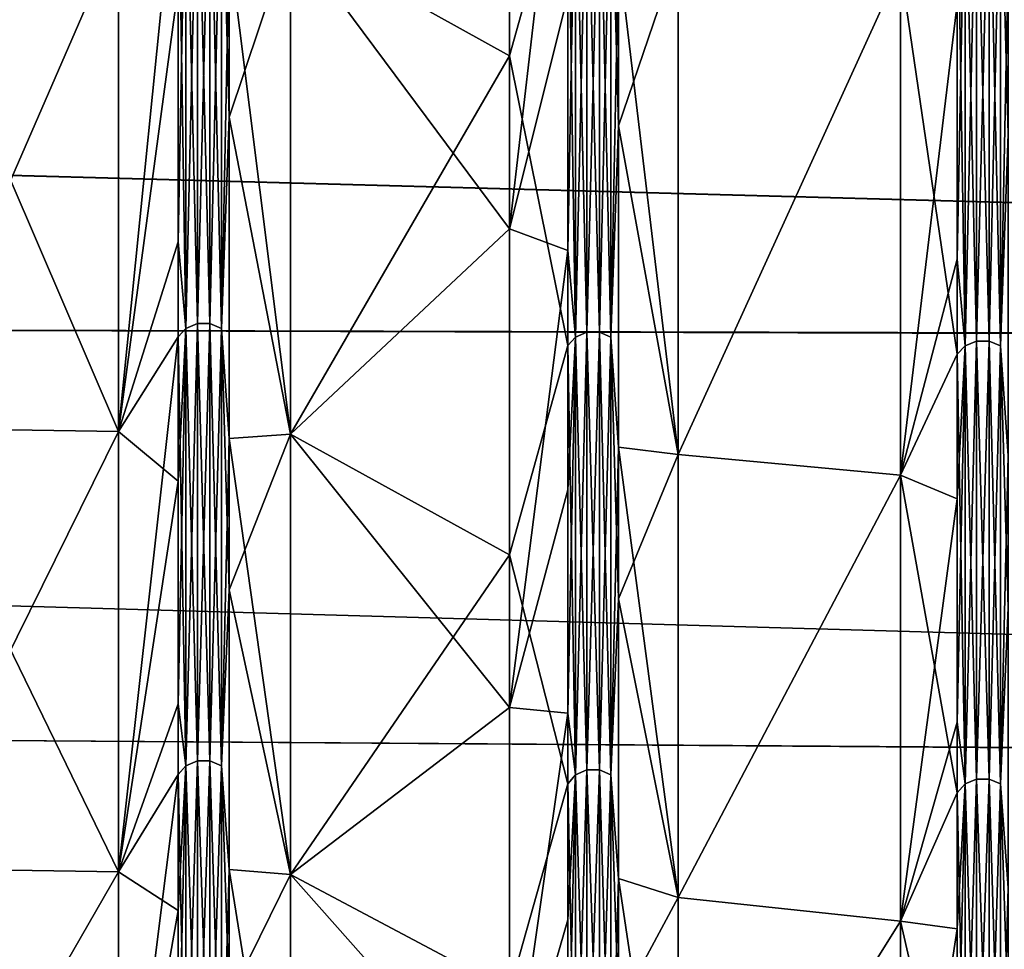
# Model space of a CAD drawing. Header units: metres. Extents: x -31 to 116, y -84 to 84.
# Tile 398 of 656: x 69.47 to 74.73, y -55.23 to -50.27. Entities that reach past the tile are written whole.
import ezdxf

# ---------------------------------------------------------------- set-up
doc = ezdxf.new("R2010")
doc.units = ezdxf.units.M
doc.layers.add('solid_80010000GA_11_1', color=7, linetype='CONTINUOUS')

msp = doc.modelspace()

# ---------------------------------------------------------------- linework, layer by layer
at = {"layer": 'solid_80010000GA_11_1'}
for points in [[(72.0839, -47.469837, -39.352722), (72.0839, -50.458138, -35.440071), (70.914146, -49.809063, -36.312008)], [(72.394791, -49.345055, -35.85128), (72.0839, -50.458138, -35.440071), (72.0839, -47.469837, -39.352722)], [(70.546005, -49.258087, 35.788094), (70.587395, -50.786606, 33.679825), (70.587395, -47.938652, 37.623074)], [(70.914146, -49.809063, 36.312008), (70.587395, -47.938652, 37.623074), (70.587395, -50.786606, 33.679825)], [(72.62529, -49.302135, 35.820099), (72.666679, -50.832005, 33.709881), (72.666679, -47.981514, 37.656651)], [(72.666679, -47.981514, 37.656651), (72.666679, -50.832005, 33.709881), (72.984901, -49.897148, 36.252399)], [(74.704575, -49.346188, 35.852104), (74.745964, -50.877407, 33.739937), (74.745964, -48.024376, 37.690228)], [(72.0839, -51.383312, 34.084858), (72.0839, -48.50032, 38.07547), (70.914146, -49.809063, 36.312008)], [(72.394791, -48.693539, 36.731297), (72.0839, -48.50032, 38.07547), (72.0839, -51.383312, 34.084858)], [(72.394791, -50.137066, 34.735046), (72.394791, -48.693539, 36.731297), (72.0839, -51.383312, 34.084858)], [(70.41777, -49.234035, 35.770622), (70.357048, -49.257984, 35.788021), (70.357048, -51.914032, 31.81296)], [(70.41777, -51.888798, 31.797495), (70.41777, -49.234035, 35.770622), (70.357048, -51.914032, 31.81296)], [(70.41777, -49.234035, -35.770622), (70.41777, -51.888798, -31.797495), (70.357048, -49.257984, -35.788021)], [(70.485321, -49.234074, 35.770649), (70.41777, -49.234035, 35.770622), (70.41777, -51.888798, 31.797495)], [(70.485321, -51.888836, -31.79752), (70.41777, -51.888798, -31.797495), (70.41777, -49.234035, -35.770622)], [(70.485321, -49.234074, -35.770649), (70.485321, -51.888836, -31.79752), (70.41777, -49.234035, -35.770622)], [(70.485321, -51.888836, 31.79752), (70.485321, -49.234074, 35.770649), (70.41777, -51.888798, 31.797495)], [(70.546005, -49.258087, 35.788094), (70.485321, -49.234074, 35.770649), (70.485321, -51.888836, 31.79752)], [(70.546005, -51.914143, -31.813028), (70.485321, -51.888836, -31.79752), (70.485321, -49.234074, -35.770649)], [(70.546005, -49.258087, -35.788094), (70.546005, -51.914143, -31.813028), (70.485321, -49.234074, -35.770649)], [(70.357048, -49.257984, 35.788021), (70.315498, -50.092308, 34.704041), (70.315498, -51.452831, 32.652962)], [(70.357048, -51.914032, 31.81296), (70.357048, -49.257984, 35.788021), (70.315498, -51.452831, 32.652962)], [(70.357048, -49.257984, -35.788021), (70.357048, -51.914032, -31.81296), (70.315498, -49.301006, -35.819279)], [(70.41777, -51.888798, -31.797495), (70.357048, -51.914032, -31.81296), (70.357048, -49.257984, -35.788021)], [(70.546005, -51.914143, 31.813028), (70.546005, -49.258087, 35.788094), (70.485321, -51.888836, 31.79752)], [(70.546005, -49.258087, -35.788094), (70.587395, -49.867832, -35.025837), (70.546005, -51.914143, -31.813028)], [(70.546005, -51.914143, 31.813028), (70.587395, -50.786606, 33.679825), (70.546005, -49.258087, 35.788094)], [(72.497055, -49.278088, 35.802628), (72.436333, -49.302032, 35.820023), (72.436333, -51.960457, 31.84141)], [(72.497055, -51.935219, 31.825945), (72.497055, -49.278088, 35.802628), (72.436333, -51.960457, 31.84141)], [(72.497055, -49.278088, -35.802628), (72.497055, -51.935219, -31.825945), (72.436333, -49.302032, -35.820023)], [(72.564606, -49.278126, 35.802654), (72.497055, -49.278088, 35.802628), (72.497055, -51.935219, 31.825945)], [(72.564606, -51.935261, -31.825968), (72.497055, -51.935219, -31.825945), (72.497055, -49.278088, -35.802628)], [(72.564606, -49.278126, -35.802654), (72.564606, -51.935261, -31.825968), (72.497055, -49.278088, -35.802628)], [(72.564606, -51.935261, 31.825968), (72.564606, -49.278126, 35.802654), (72.497055, -51.935219, 31.825945)], [(72.62529, -49.302135, 35.820099), (72.564606, -49.278126, 35.802654), (72.564606, -51.935261, 31.825968)], [(72.62529, -51.960567, -31.841476), (72.564606, -51.935261, -31.825968), (72.564606, -49.278126, -35.802654)], [(72.62529, -49.302135, -35.820099), (72.62529, -51.960567, -31.841476), (72.564606, -49.278126, -35.802654)], [(12.5, -49.54129, 31.355318), (103, -49.348675, 35.856754), (103, -52.012264, 31.870413)], [(69.996216, -52.464653, -32.326305), (70.315498, -49.301006, -35.819279), (70.315498, -51.959377, -31.840746)], [(69.996216, -52.464653, -32.326305), (69.996216, -49.796101, -36.302593), (70.315498, -49.301006, -35.819279)], [(70.357048, -51.914032, -31.81296), (70.315498, -51.959377, -31.840746), (70.315498, -49.301006, -35.819279)], [(72.394791, -49.345055, -35.85128), (72.394791, -52.005802, -31.869196), (72.0839, -50.458138, -35.440071)], [(72.436333, -49.302032, 35.820023), (72.394791, -50.137066, 34.735046), (72.394791, -51.498806, 32.682137)], [(72.436333, -51.960457, 31.84141), (72.436333, -49.302032, 35.820023), (72.394791, -51.498806, 32.682137)], [(72.436333, -49.302032, -35.820023), (72.436333, -51.960457, -31.84141), (72.394791, -49.345055, -35.85128)], [(72.436333, -51.960457, -31.84141), (72.394791, -52.005802, -31.869196), (72.394791, -49.345055, -35.85128)], [(72.497055, -51.935219, -31.825945), (72.436333, -51.960457, -31.84141), (72.436333, -49.302032, -35.820023)], [(72.62529, -51.960567, 31.841476), (72.62529, -49.302135, 35.820099), (72.564606, -51.935261, 31.825968)], [(72.62529, -49.302135, -35.820099), (72.666679, -49.912376, -35.057148), (72.62529, -51.960567, -31.841476)], [(72.62529, -51.960567, 31.841476), (72.666679, -50.832005, 33.709881), (72.62529, -49.302135, 35.820099)], [(74.515625, -49.346081, 35.852028), (74.474075, -50.181824, 34.766056), (74.474075, -51.544777, 32.711311)], [(74.515625, -52.006882, 31.869858), (74.515625, -49.346081, 35.852028), (74.474075, -51.544777, 32.711311)], [(74.515625, -49.346081, -35.852028), (74.515625, -52.006882, -31.869858), (74.474075, -49.389107, -35.883286)], [(74.576347, -49.322136, 35.834629), (74.515625, -49.346081, 35.852028), (74.515625, -52.006882, 31.869858)], [(74.576347, -51.981644, 31.854393), (74.576347, -49.322136, 35.834629), (74.515625, -52.006882, 31.869858)], [(74.576347, -49.322136, -35.834629), (74.576347, -51.981644, -31.854393), (74.515625, -49.346081, -35.852028)], [(74.576347, -51.981644, -31.854393), (74.515625, -52.006882, -31.869858), (74.515625, -49.346081, -35.852028)], [(74.643898, -49.322174, 35.834656), (74.576347, -49.322136, 35.834629), (74.576347, -51.981644, 31.854393)], [(74.643898, -51.981686, -31.854418), (74.576347, -51.981644, -31.854393), (74.576347, -49.322136, -35.834629)], [(74.643898, -49.322174, -35.834656), (74.643898, -51.981686, -31.854418), (74.576347, -49.322136, -35.834629)], [(74.643898, -51.981686, 31.854418), (74.643898, -49.322174, 35.834656), (74.576347, -51.981644, 31.854393)], [(74.704575, -49.346188, 35.852104), (74.643898, -49.322174, 35.834656), (74.643898, -51.981686, 31.854418)], [(74.704575, -52.006992, -31.869926), (74.643898, -51.981686, -31.854418), (74.643898, -49.322174, -35.834656)], [(74.704575, -49.346188, -35.852104), (74.704575, -52.006992, -31.869926), (74.643898, -49.322174, -35.834656)], [(74.704575, -52.006992, 31.869926), (74.704575, -49.346188, 35.852104), (74.643898, -51.981686, 31.854418)], [(74.704575, -49.346188, -35.852104), (74.745964, -49.956921, -35.088459), (74.704575, -52.006992, -31.869926)], [(74.704575, -52.006992, 31.869926), (74.745964, -50.877407, 33.739937), (74.704575, -49.346188, 35.852104)], [(12.5, -49.541309, -31.355293), (103, -52.015404, -31.86529), (103, -49.354969, -35.848087)], [(74.474075, -49.389107, -35.883286), (74.474075, -52.052223, -31.897644), (74.171585, -49.983341, -36.168816)], [(74.515625, -52.006882, -31.869858), (74.474075, -52.052223, -31.897644), (74.474075, -49.389107, -35.883286)], [(12.5, -51.775623, 27.509621), (12.5, -49.54129, 31.355318), (103, -52.012264, 31.870413)], [(12.5, -49.541309, -31.355293), (12.5, -51.775642, -27.509588), (103, -52.015404, -31.86529)], [(69.996216, -49.796101, 36.302593), (68.843391, -49.779819, 36.290764), (68.843391, -52.447495, 32.315792)], [(69.996216, -52.464653, -32.326305), (68.843391, -52.447495, -32.315792), (68.843391, -49.779819, -36.290764)], [(69.996216, -52.464653, -32.326305), (68.843391, -49.779819, -36.290764), (69.996216, -49.796101, -36.302593)], [(69.996216, -49.796101, 36.302593), (68.843391, -52.447495, 32.315792), (69.996216, -52.464653, 32.326305)], [(69.996216, -49.796101, 36.302593), (69.996216, -52.464653, 32.326305), (70.315498, -50.092308, 34.704041)], [(70.914146, -49.809063, -36.312008), (70.914146, -52.478313, -32.334679), (70.587395, -49.867832, -35.025837)], [(70.914146, -52.478313, 32.334679), (70.914146, -49.809063, 36.312008), (70.587395, -50.786606, 33.679825)], [(72.0839, -51.383312, 34.084858), (70.914146, -49.809063, 36.312008), (70.914146, -52.478313, 32.334679)], [(72.0839, -50.458138, -35.440071), (70.914146, -52.478313, -32.334679), (70.914146, -49.809063, -36.312008)], [(70.546005, -51.914143, -31.813028), (70.587395, -49.867832, -35.025837), (70.587395, -52.501694, -30.938362)], [(70.914146, -52.478313, -32.334679), (70.587395, -52.501694, -30.938362), (70.587395, -49.867832, -35.025837)], [(72.62529, -51.960567, -31.841476), (72.666679, -49.912376, -35.057148), (72.666679, -52.548592, -30.966017)], [(72.666679, -50.832005, 33.709881), (72.984901, -52.587662, 32.225761), (72.984901, -49.897148, 36.252399)], [(72.666679, -49.912376, -35.057148), (72.984901, -49.897148, -36.252399), (72.984901, -52.587662, -32.225761)], [(72.666679, -52.548592, -30.966017), (72.666679, -49.912376, -35.057148), (72.984901, -52.587662, -32.225761)], [(74.171585, -49.983341, 36.168816), (72.984901, -49.897148, 36.252399), (72.984901, -52.587662, 32.225761)], [(74.171585, -49.983341, -36.168816), (72.984901, -52.587662, -32.225761), (72.984901, -49.897148, -36.252399)], [(74.704575, -52.006992, -31.869926), (74.745964, -49.956921, -35.088459), (74.745964, -52.595493, -30.993673)], [(74.171585, -52.697811, 32.085171), (74.171585, -49.983341, 36.168816), (72.984901, -52.587662, 32.225761)], [(74.171585, -49.983341, -36.168816), (74.171585, -52.697811, -32.085171), (72.984901, -52.587662, -32.225761)], [(74.474075, -50.181824, 34.766056), (74.171585, -49.983341, 36.168816), (74.171585, -52.697811, 32.085171)], [(74.474075, -52.052223, -31.897644), (74.171585, -52.697811, -32.085171), (74.171585, -49.983341, -36.168816)], [(69.996216, -52.464653, 32.326305), (70.315498, -51.452831, 32.652962), (70.315498, -50.092308, 34.704041)], [(72.394791, -51.498806, 32.682137), (72.394791, -50.137066, 34.735046), (72.0839, -51.383312, 34.084858)], [(74.474075, -51.544777, 32.711311), (74.474075, -50.181824, 34.766056), (74.171585, -52.697811, 32.085171)], [(72.0839, -50.458138, -35.440071), (72.0839, -53.122768, -31.304848), (70.914146, -52.478313, -32.334679)], [(72.394791, -52.005802, -31.869196), (72.0839, -53.122768, -31.304848), (72.0839, -50.458138, -35.440071)], [(70.546005, -51.914143, 31.813028), (70.587395, -53.311203, 29.52161), (70.587395, -50.786606, 33.679825)], [(70.914146, -52.478313, 32.334679), (70.587395, -50.786606, 33.679825), (70.587395, -53.311203, 29.52161)], [(72.62529, -51.960567, 31.841476), (72.666679, -53.358856, 29.547953), (72.666679, -50.832005, 33.709881)], [(72.666679, -50.832005, 33.709881), (72.666679, -53.358856, 29.547953), (72.984901, -52.587662, 32.225761)], [(74.704575, -52.006992, 31.869926), (74.745964, -53.406506, 29.574297), (74.745964, -50.877407, 33.739937)], [(72.0839, -53.938759, 29.876959), (72.0839, -51.383312, 34.084858), (70.914146, -52.478313, 32.334679)], [(72.394791, -51.498806, 32.682137), (72.0839, -51.383312, 34.084858), (72.0839, -53.938759, 29.876959)], [(69.996216, -52.464653, 32.326305), (70.315498, -52.729424, 30.548615), (70.315498, -51.452831, 32.652962)], [(70.357048, -51.914032, 31.81296), (70.315498, -51.452831, 32.652962), (70.315498, -52.729424, 30.548615)], [(72.394791, -52.776535, 30.575909), (72.394791, -51.498806, 32.682137), (72.0839, -53.938759, 29.876959)], [(72.436333, -51.960457, 31.84141), (72.394791, -51.498806, 32.682137), (72.394791, -52.776535, 30.575909)], [(74.474075, -52.823647, 30.603205), (74.474075, -51.544777, 32.711311), (74.171585, -52.697811, 32.085171)], [(74.515625, -52.006882, 31.869858), (74.474075, -51.544777, 32.711311), (74.474075, -52.823647, 30.603205)], [(12.5, -51.775623, 27.509621), (103, -52.012264, 31.870413), (103, -54.352322, 27.691591)], [(12.5, -53.711914, 23.505838), (12.5, -51.775623, 27.509621), (103, -54.352322, 27.691591)], [(12.5, -51.775642, -27.509588), (103, -54.35323, -27.689806), (103, -52.015404, -31.86529)], [(12.5, -51.775642, -27.509588), (12.5, -53.711929, -23.505802), (103, -54.35323, -27.689806)], [(70.357048, -51.914032, 31.81296), (70.315498, -52.729424, 30.548615), (70.315498, -53.919994, 28.394436)], [(70.357048, -54.250015, 27.641764), (70.357048, -51.914032, 31.81296), (70.315498, -53.919994, 28.394436)], [(70.357048, -51.914032, -31.81296), (70.357048, -54.250015, -27.641764), (70.315498, -51.959377, -31.840746)], [(70.41777, -51.888798, 31.797495), (70.357048, -51.914032, 31.81296), (70.357048, -54.250015, 27.641764)], [(70.41777, -54.223644, 27.628326), (70.41777, -51.888798, 31.797495), (70.357048, -54.250015, 27.641764)], [(70.41777, -51.888798, -31.797495), (70.41777, -54.223644, -27.628326), (70.357048, -51.914032, -31.81296)], [(70.41777, -54.223644, -27.628326), (70.357048, -54.250015, -27.641764), (70.357048, -51.914032, -31.81296)], [(70.485321, -51.888836, 31.79752), (70.41777, -51.888798, 31.797495), (70.41777, -54.223644, 27.628326)], [(70.485321, -54.223682, -27.628347), (70.41777, -54.223644, -27.628326), (70.41777, -51.888798, -31.797495)], [(70.485321, -51.888836, -31.79752), (70.485321, -54.223682, -27.628347), (70.41777, -51.888798, -31.797495)], [(70.485321, -54.223682, 27.628347), (70.485321, -51.888836, 31.79752), (70.41777, -54.223644, 27.628326)], [(70.546005, -51.914143, 31.813028), (70.485321, -51.888836, 31.79752), (70.485321, -54.223682, 27.628347)], [(70.546005, -54.25013, -27.641823), (70.485321, -54.223682, -27.628347), (70.485321, -51.888836, -31.79752)], [(70.546005, -51.914143, -31.813028), (70.546005, -54.25013, -27.641823), (70.485321, -51.888836, -31.79752)], [(70.546005, -54.25013, 27.641823), (70.546005, -51.914143, 31.813028), (70.485321, -54.223682, 27.628347)], [(70.546005, -51.914143, -31.813028), (70.587395, -52.501694, -30.938362), (70.546005, -54.25013, -27.641823)], [(70.546005, -54.25013, 27.641823), (70.587395, -53.311203, 29.52161), (70.546005, -51.914143, 31.813028)], [(69.996216, -54.816387, -28.154812), (70.315498, -51.959377, -31.840746), (70.315498, -54.297398, -27.665907)], [(69.996216, -54.816387, -28.154812), (69.996216, -52.464653, -32.326305), (70.315498, -51.959377, -31.840746)], [(70.357048, -54.250015, -27.641764), (70.315498, -54.297398, -27.665907), (70.315498, -51.959377, -31.840746)], [(72.436333, -51.960457, 31.84141), (72.394791, -52.776535, 30.575909), (72.394791, -53.96817, 28.419806)], [(72.436333, -54.298531, 27.666483), (72.436333, -51.960457, 31.84141), (72.394791, -53.96817, 28.419806)], [(72.436333, -51.960457, -31.84141), (72.436333, -54.298531, -27.666483), (72.394791, -52.005802, -31.869196)], [(72.497055, -51.935219, 31.825945), (72.436333, -51.960457, 31.84141), (72.436333, -54.298531, 27.666483)], [(72.497055, -54.272156, 27.653046), (72.497055, -51.935219, 31.825945), (72.436333, -54.298531, 27.666483)], [(72.497055, -51.935219, -31.825945), (72.497055, -54.272156, -27.653046), (72.436333, -51.960457, -31.84141)], [(72.497055, -54.272156, -27.653046), (72.436333, -54.298531, -27.666483), (72.436333, -51.960457, -31.84141)], [(72.564606, -51.935261, 31.825968), (72.497055, -51.935219, 31.825945), (72.497055, -54.272156, 27.653046)], [(72.564606, -54.272198, -27.653067), (72.497055, -54.272156, -27.653046), (72.497055, -51.935219, -31.825945)], [(72.564606, -51.935261, -31.825968), (72.564606, -54.272198, -27.653067), (72.497055, -51.935219, -31.825945)], [(72.564606, -54.272198, 27.653067), (72.564606, -51.935261, 31.825968), (72.497055, -54.272156, 27.653046)], [(72.62529, -51.960567, 31.841476), (72.564606, -51.935261, 31.825968), (72.564606, -54.272198, 27.653067)], [(72.62529, -54.298645, -27.66654), (72.564606, -54.272198, -27.653067), (72.564606, -51.935261, -31.825968)], [(72.62529, -51.960567, -31.841476), (72.62529, -54.298645, -27.66654), (72.564606, -51.935261, -31.825968)], [(72.62529, -54.298645, 27.66654), (72.62529, -51.960567, 31.841476), (72.564606, -54.272198, 27.653067)], [(72.62529, -51.960567, -31.841476), (72.666679, -52.548592, -30.966017), (72.62529, -54.298645, -27.66654)], [(72.62529, -54.298645, 27.66654), (72.666679, -53.358856, 29.547953), (72.62529, -51.960567, 31.841476)], [(72.394791, -52.005802, -31.869196), (72.394791, -54.345913, -27.690626), (72.0839, -53.122768, -31.304848)], [(72.436333, -54.298531, -27.666483), (72.394791, -54.345913, -27.690626), (72.394791, -52.005802, -31.869196)], [(74.515625, -52.006882, 31.869858), (74.474075, -52.823647, 30.603205), (74.474075, -54.01635, 28.445175)], [(74.515625, -54.347042, 27.691202), (74.515625, -52.006882, 31.869858), (74.474075, -54.01635, 28.445175)], [(74.515625, -52.006882, -31.869858), (74.515625, -54.347042, -27.691202), (74.474075, -52.052223, -31.897644)], [(74.576347, -51.981644, 31.854393), (74.515625, -52.006882, 31.869858), (74.515625, -54.347042, 27.691202)], [(74.576347, -54.320671, 27.677763), (74.576347, -51.981644, 31.854393), (74.515625, -54.347042, 27.691202)], [(74.576347, -51.981644, -31.854393), (74.576347, -54.320671, -27.677763), (74.515625, -52.006882, -31.869858)], [(74.576347, -54.320671, -27.677763), (74.515625, -54.347042, -27.691202), (74.515625, -52.006882, -31.869858)], [(74.643898, -51.981686, 31.854418), (74.576347, -51.981644, 31.854393), (74.576347, -54.320671, 27.677763)], [(74.643898, -54.320709, -27.677784), (74.576347, -54.320671, -27.677763), (74.576347, -51.981644, -31.854393)], [(74.643898, -51.981686, -31.854418), (74.643898, -54.320709, -27.677784), (74.576347, -51.981644, -31.854393)], [(74.643898, -54.320709, 27.677784), (74.643898, -51.981686, 31.854418), (74.576347, -54.320671, 27.677763)], [(74.704575, -52.006992, 31.869926), (74.643898, -51.981686, 31.854418), (74.643898, -54.320709, 27.677784)], [(74.704575, -54.347157, -27.691259), (74.643898, -54.320709, -27.677784), (74.643898, -51.981686, -31.854418)], [(74.704575, -52.006992, -31.869926), (74.704575, -54.347157, -27.691259), (74.643898, -51.981686, -31.854418)], [(74.704575, -54.347157, 27.691259), (74.704575, -52.006992, 31.869926), (74.643898, -54.320709, 27.677784)], [(74.704575, -52.006992, -31.869926), (74.745964, -52.595493, -30.993673), (74.704575, -54.347157, -27.691259)], [(74.704575, -54.347157, 27.691259), (74.745964, -53.406506, 29.574297), (74.704575, -52.006992, 31.869926)], [(74.474075, -52.052223, -31.897644), (74.474075, -54.394424, -27.715343), (74.171585, -52.697811, -32.085171)], [(74.515625, -54.347042, -27.691202), (74.474075, -54.394424, -27.715343), (74.474075, -52.052223, -31.897644)], [(69.996216, -52.464653, 32.326305), (68.843391, -52.447495, 32.315792), (68.843391, -54.798458, 28.145676)], [(69.996216, -54.816387, -28.154812), (68.843391, -54.798458, -28.145676), (68.843391, -52.447495, -32.315792)], [(69.996216, -54.816387, -28.154812), (68.843391, -52.447495, -32.315792), (69.996216, -52.464653, -32.326305)], [(69.996216, -52.464653, 32.326305), (68.843391, -54.798458, 28.145676), (69.996216, -54.816387, 28.154812)], [(69.996216, -52.464653, 32.326305), (69.996216, -54.816387, 28.154812), (70.315498, -52.729424, 30.548615)], [(70.546005, -54.25013, -27.641823), (70.587395, -52.501694, -30.938362), (70.587395, -54.803253, -26.64983)], [(70.914146, -52.478313, -32.334679), (70.914146, -54.830662, -28.162085), (70.587395, -52.501694, -30.938362)], [(70.914146, -54.830662, 28.162085), (70.914146, -52.478313, 32.334679), (70.587395, -53.311203, 29.52161)], [(70.914146, -54.830662, -28.162085), (70.587395, -54.803253, -26.64983), (70.587395, -52.501694, -30.938362)], [(72.0839, -53.938759, 29.876959), (70.914146, -52.478313, 32.334679), (70.914146, -54.830662, 28.162085)], [(72.0839, -53.122768, -31.304848), (70.914146, -54.830662, -28.162085), (70.914146, -52.478313, -32.334679)], [(72.62529, -54.298645, -27.66654), (72.666679, -52.548592, -30.966017), (72.666679, -54.852219, -26.673643)], [(72.666679, -52.548592, -30.966017), (72.984901, -52.587662, -32.225761), (72.984901, -54.953957, -28.000439)], [(72.666679, -54.852219, -26.673643), (72.666679, -52.548592, -30.966017), (72.984901, -54.953957, -28.000439)], [(72.666679, -53.358856, 29.547953), (72.984901, -54.953957, 28.000439), (72.984901, -52.587662, 32.225761)], [(74.171585, -52.697811, 32.085171), (72.984901, -52.587662, 32.225761), (72.984901, -54.953957, 28.000439)], [(74.171585, -52.697811, -32.085171), (72.984901, -54.953957, -28.000439), (72.984901, -52.587662, -32.225761)], [(74.704575, -54.347157, -27.691259), (74.745964, -52.595493, -30.993673), (74.745964, -54.90118, -26.697454)], [(74.171585, -55.079407, 27.798855), (74.171585, -52.697811, 32.085171), (72.984901, -54.953957, 28.000439)], [(74.171585, -52.697811, -32.085171), (74.171585, -55.079407, -27.798855), (72.984901, -54.953957, -28.000439)], [(74.474075, -52.823647, 30.603205), (74.171585, -52.697811, 32.085171), (74.171585, -55.079407, 27.798855)], [(74.474075, -54.394424, -27.715343), (74.171585, -55.079407, -27.798855), (74.171585, -52.697811, -32.085171)], [(69.996216, -54.816387, 28.154812), (70.315498, -53.919994, 28.394436), (70.315498, -52.729424, 30.548615)], [(72.394791, -53.96817, 28.419806), (72.394791, -52.776535, 30.575909), (72.0839, -53.938759, 29.876959)], [(74.474075, -54.01635, 28.445175), (74.474075, -52.823647, 30.603205), (74.171585, -55.079407, 27.798855)], [(72.0839, -53.122768, -31.304848), (72.0839, -55.451595, -26.965584), (70.914146, -54.830662, -28.162085)], [(72.394791, -54.345913, -27.690626), (72.0839, -55.451595, -26.965584), (72.0839, -53.122768, -31.304848)], [(70.546005, -54.25013, 27.641823), (70.587395, -55.49675, 25.173809), (70.587395, -53.311203, 29.52161)], [(70.914146, -54.830662, 28.162085), (70.587395, -53.311203, 29.52161), (70.587395, -55.49675, 25.173809)], [(72.62529, -54.298645, 27.66654), (72.666679, -55.546349, 25.196272), (72.666679, -53.358856, 29.547953)], [(72.666679, -53.358856, 29.547953), (72.666679, -55.546349, 25.196272), (72.984901, -54.953957, 28.000439)], [(74.704575, -54.347157, 27.691259), (74.745964, -55.595947, 25.218737), (74.745964, -53.406506, 29.574297)], [(12.5, -53.711914, 23.505838), (103, -54.352322, 27.691591), (103, -56.357498, 23.341595)], [(12.5, -55.339149, 19.366802), (12.5, -53.711914, 23.505838), (103, -56.357498, 23.341595)], [(12.5, -53.711929, -23.505802), (103, -56.357452, -23.341688), (103, -54.35323, -27.689806)], [(12.5, -53.711929, -23.505802), (12.5, -55.339161, -19.366768), (103, -56.357452, -23.341688)], [(69.996216, -54.816387, 28.154812), (70.315498, -55.02261, 26.193935), (70.315498, -53.919994, 28.394436)], [(70.357048, -54.250015, 27.641764), (70.315498, -53.919994, 28.394436), (70.315498, -55.02261, 26.193935)], [(72.0839, -56.150326, 25.478676), (72.0839, -53.938759, 29.876959), (70.914146, -54.830662, 28.162085)], [(72.394791, -53.96817, 28.419806), (72.0839, -53.938759, 29.876959), (72.0839, -56.150326, 25.478676)], [(72.394791, -55.07177, 26.21734), (72.394791, -53.96817, 28.419806), (72.0839, -56.150326, 25.478676)], [(72.436333, -54.298531, 27.666483), (72.394791, -53.96817, 28.419806), (72.394791, -55.07177, 26.21734)], [(74.474075, -55.120934, 26.240744), (74.474075, -54.01635, 28.445175), (74.171585, -55.079407, 27.798855)], [(74.515625, -54.347042, 27.691202), (74.474075, -54.01635, 28.445175), (74.474075, -55.120934, 26.240744)], [(70.41777, -54.223644, 27.628326), (70.357048, -54.250015, 27.641764), (70.357048, -56.25153, 23.300146)], [(70.41777, -56.224182, 23.288818), (70.41777, -54.223644, 27.628326), (70.357048, -56.25153, 23.300146)], [(70.41777, -54.223644, -27.628326), (70.41777, -56.224182, -23.288818), (70.357048, -54.250015, -27.641764)], [(70.485321, -54.223682, 27.628347), (70.41777, -54.223644, 27.628326), (70.41777, -56.224182, 23.288818)], [(70.485321, -56.224224, -23.288837), (70.41777, -56.224182, -23.288818), (70.41777, -54.223644, -27.628326)], [(70.485321, -54.223682, -27.628347), (70.485321, -56.224224, -23.288837), (70.41777, -54.223644, -27.628326)], [(70.485321, -56.224224, 23.288837), (70.485321, -54.223682, 27.628347), (70.41777, -56.224182, 23.288818)], [(70.546005, -54.25013, 27.641823), (70.485321, -54.223682, 27.628347), (70.485321, -56.224224, 23.288837)], [(70.546005, -56.251648, -23.300196), (70.485321, -56.224224, -23.288837), (70.485321, -54.223682, -27.628347)], [(70.546005, -54.25013, -27.641823), (70.546005, -56.251648, -23.300196), (70.485321, -54.223682, -27.628347)], [(70.357048, -54.250015, 27.641764), (70.315498, -55.02261, 26.193935), (70.315498, -56.035465, 23.950708)], [(70.357048, -56.25153, 23.300146), (70.357048, -54.250015, 27.641764), (70.315498, -56.035465, 23.950708)], [(70.357048, -54.250015, -27.641764), (70.357048, -56.25153, -23.300146), (70.315498, -54.297398, -27.665907)], [(70.41777, -56.224182, -23.288818), (70.357048, -56.25153, -23.300146), (70.357048, -54.250015, -27.641764)], [(70.546005, -56.251648, 23.300196), (70.546005, -54.25013, 27.641823), (70.485321, -56.224224, 23.288837)], [(70.546005, -54.25013, -27.641823), (70.587395, -54.803253, -26.64983), (70.546005, -56.251648, -23.300196)], [(70.546005, -56.251648, 23.300196), (70.587395, -55.49675, 25.173809), (70.546005, -54.25013, 27.641823)], [(72.497055, -54.272156, 27.653046), (72.436333, -54.298531, 27.666483), (72.436333, -56.30183, 23.320982)], [(72.497055, -56.274487, 23.309656), (72.497055, -54.272156, 27.653046), (72.436333, -56.30183, 23.320982)], [(72.497055, -54.272156, -27.653046), (72.497055, -56.274487, -23.309656), (72.436333, -54.298531, -27.666483)], [(72.564606, -54.272198, 27.653067), (72.497055, -54.272156, 27.653046), (72.497055, -56.274487, 23.309656)], [(72.564606, -56.274529, -23.309673), (72.497055, -56.274487, -23.309656), (72.497055, -54.272156, -27.653046)], [(72.564606, -54.272198, -27.653067), (72.564606, -56.274529, -23.309673), (72.497055, -54.272156, -27.653046)], [(72.564606, -56.274529, 23.309673), (72.564606, -54.272198, 27.653067), (72.497055, -56.274487, 23.309656)], [(72.62529, -54.298645, 27.66654), (72.564606, -54.272198, 27.653067), (72.564606, -56.274529, 23.309673)], [(72.62529, -56.301952, -23.321032), (72.564606, -56.274529, -23.309673), (72.564606, -54.272198, -27.653067)], [(72.62529, -54.298645, -27.66654), (72.62529, -56.301952, -23.321032), (72.564606, -54.272198, -27.653067)], [(69.996216, -56.837105, -23.813299), (70.315498, -54.297398, -27.665907), (70.315498, -56.300659, -23.320498)], [(69.996216, -56.837105, -23.813299), (69.996216, -54.816387, -28.154812), (70.315498, -54.297398, -27.665907)], [(70.357048, -56.25153, -23.300146), (70.315498, -56.300659, -23.320498), (70.315498, -54.297398, -27.665907)], [(72.436333, -54.298531, 27.666483), (72.394791, -55.07177, 26.21734), (72.394791, -56.085533, 23.972107)], [(72.436333, -56.30183, 23.320982), (72.436333, -54.298531, 27.666483), (72.394791, -56.085533, 23.972107)], [(72.436333, -54.298531, -27.666483), (72.436333, -56.30183, -23.320982), (72.394791, -54.345913, -27.690626)], [(72.497055, -56.274487, -23.309656), (72.436333, -56.30183, -23.320982), (72.436333, -54.298531, -27.666483)], [(72.62529, -56.301952, 23.321032), (72.62529, -54.298645, 27.66654), (72.564606, -56.274529, 23.309673)], [(72.62529, -54.298645, -27.66654), (72.666679, -54.852219, -26.673643), (72.62529, -56.301952, -23.321032)], [(72.62529, -56.301952, 23.321032), (72.666679, -55.546349, 25.196272), (72.62529, -54.298645, 27.66654)], [(74.576347, -54.320671, 27.677763), (74.515625, -54.347042, 27.691202), (74.515625, -56.352135, 23.34182)], [(74.576347, -56.324791, 23.330492), (74.576347, -54.320671, 27.677763), (74.515625, -56.352135, 23.34182)], [(74.576347, -54.320671, -27.677763), (74.576347, -56.324791, -23.330492), (74.515625, -54.347042, -27.691202)], [(74.643898, -54.320709, 27.677784), (74.576347, -54.320671, 27.677763), (74.576347, -56.324791, 23.330492)], [(74.643898, -56.324833, -23.330509), (74.576347, -56.324791, -23.330492), (74.576347, -54.320671, -27.677763)], [(74.643898, -54.320709, -27.677784), (74.643898, -56.324833, -23.330509), (74.576347, -54.320671, -27.677763)], [(74.643898, -56.324833, 23.330509), (74.643898, -54.320709, 27.677784), (74.576347, -56.324791, 23.330492)], [(74.704575, -54.347157, 27.691259), (74.643898, -54.320709, 27.677784), (74.643898, -56.324833, 23.330509)], [(74.704575, -56.352253, -23.341867), (74.643898, -56.324833, -23.330509), (74.643898, -54.320709, -27.677784)], [(74.704575, -54.347157, -27.691259), (74.704575, -56.352253, -23.341867), (74.643898, -54.320709, -27.677784)], [(72.394791, -54.345913, -27.690626), (72.394791, -56.350964, -23.341333), (72.0839, -55.451595, -26.965584)], [(72.436333, -56.30183, -23.320982), (72.394791, -56.350964, -23.341333), (72.394791, -54.345913, -27.690626)], [(74.474075, -54.394424, -27.715343), (74.474075, -56.401268, -23.362169), (74.171585, -55.079407, -27.798855)], [(74.515625, -54.347042, 27.691202), (74.474075, -55.120934, 26.240744), (74.474075, -56.135601, 23.993507)], [(74.515625, -56.352135, 23.34182), (74.515625, -54.347042, 27.691202), (74.474075, -56.135601, 23.993507)], [(74.515625, -54.347042, -27.691202), (74.515625, -56.352135, -23.34182), (74.474075, -54.394424, -27.715343)], [(74.515625, -56.352135, -23.34182), (74.474075, -56.401268, -23.362169), (74.474075, -54.394424, -27.715343)], [(74.576347, -56.324791, -23.330492), (74.515625, -56.352135, -23.34182), (74.515625, -54.347042, -27.691202)], [(74.704575, -56.352253, 23.341867), (74.704575, -54.347157, 27.691259), (74.643898, -56.324833, 23.330509)], [(74.704575, -54.347157, -27.691259), (74.745964, -54.90118, -26.697454), (74.704575, -56.352253, -23.341867)], [(74.704575, -56.352253, 23.341867), (74.745964, -55.595947, 25.218737), (74.704575, -54.347157, 27.691259)], [(69.996216, -54.816387, 28.154812), (68.843391, -54.798458, 28.145676), (68.843391, -56.818512, 23.805599)], [(69.996216, -56.837105, -23.813299), (68.843391, -56.818512, -23.805599), (68.843391, -54.798458, -28.145676)], [(69.996216, -56.837105, -23.813299), (68.843391, -54.798458, -28.145676), (69.996216, -54.816387, -28.154812)], [(69.996216, -54.816387, 28.154812), (68.843391, -56.818512, 23.805599), (69.996216, -56.837105, 23.813299)], [(69.996216, -54.816387, 28.154812), (69.996216, -56.837105, 23.813299), (70.315498, -55.02261, 26.193935)], [(70.546005, -56.251648, -23.300196), (70.587395, -54.803253, -26.64983), (70.587395, -56.755947, -22.189468)], [(70.914146, -56.851906, -23.819431), (70.587395, -56.755947, -22.189468), (70.587395, -54.803253, -26.64983)], [(70.914146, -54.830662, -28.162085), (70.914146, -56.851906, -23.819431), (70.587395, -54.803253, -26.64983)], [(70.914146, -56.851906, 23.819431), (70.914146, -54.830662, 28.162085), (70.587395, -55.49675, 25.173809)], [(72.0839, -56.150326, 25.478676), (70.914146, -54.830662, 28.162085), (70.914146, -56.851906, 23.819431)], [(72.0839, -55.451595, -26.965584), (70.914146, -56.851906, -23.819431), (70.914146, -54.830662, -28.162085)], [(72.62529, -56.301952, -23.321032), (72.666679, -54.852219, -26.673643), (72.666679, -56.806656, -22.209297)], [(72.666679, -54.852219, -26.673643), (72.984901, -54.953957, -28.000439), (72.984901, -56.981441, -23.602486)], [(72.666679, -56.806656, -22.209297), (72.666679, -54.852219, -26.673643), (72.984901, -56.981441, -23.602486)], [(74.704575, -56.352253, -23.341867), (74.745964, -54.90118, -26.697454), (74.745964, -56.857365, -22.229124)], [(72.666679, -55.546349, 25.196272), (72.984901, -56.981441, 23.602486), (72.984901, -54.953957, 28.000439)], [(74.171585, -55.079407, 27.798855), (72.984901, -54.953957, 28.000439), (72.984901, -56.981441, 23.602486)], [(74.171585, -55.079407, -27.798855), (72.984901, -56.981441, -23.602486), (72.984901, -54.953957, -28.000439)], [(69.996216, -56.837105, 23.813299), (70.315498, -56.035465, 23.950708), (70.315498, -55.02261, 26.193935)], [(72.394791, -56.085533, 23.972107), (72.394791, -55.07177, 26.21734), (72.0839, -56.150326, 25.478676)], [(74.171585, -57.113087, 23.336943), (74.171585, -55.079407, 27.798855), (72.984901, -56.981441, 23.602486)], [(74.171585, -55.079407, -27.798855), (74.171585, -57.113087, -23.336943), (72.984901, -56.981441, -23.602486)], [(74.474075, -55.120934, 26.240744), (74.171585, -55.079407, 27.798855), (74.171585, -57.113087, 23.336943)], [(74.474075, -56.401268, -23.362169), (74.171585, -57.113087, -23.336943), (74.171585, -55.079407, -27.798855)], [(74.474075, -56.135601, 23.993507), (74.474075, -55.120934, 26.240744), (74.171585, -57.113087, 23.336943)]]:
    msp.add_3dface(points, dxfattribs=at)

doc.saveas('drawing.dxf')
